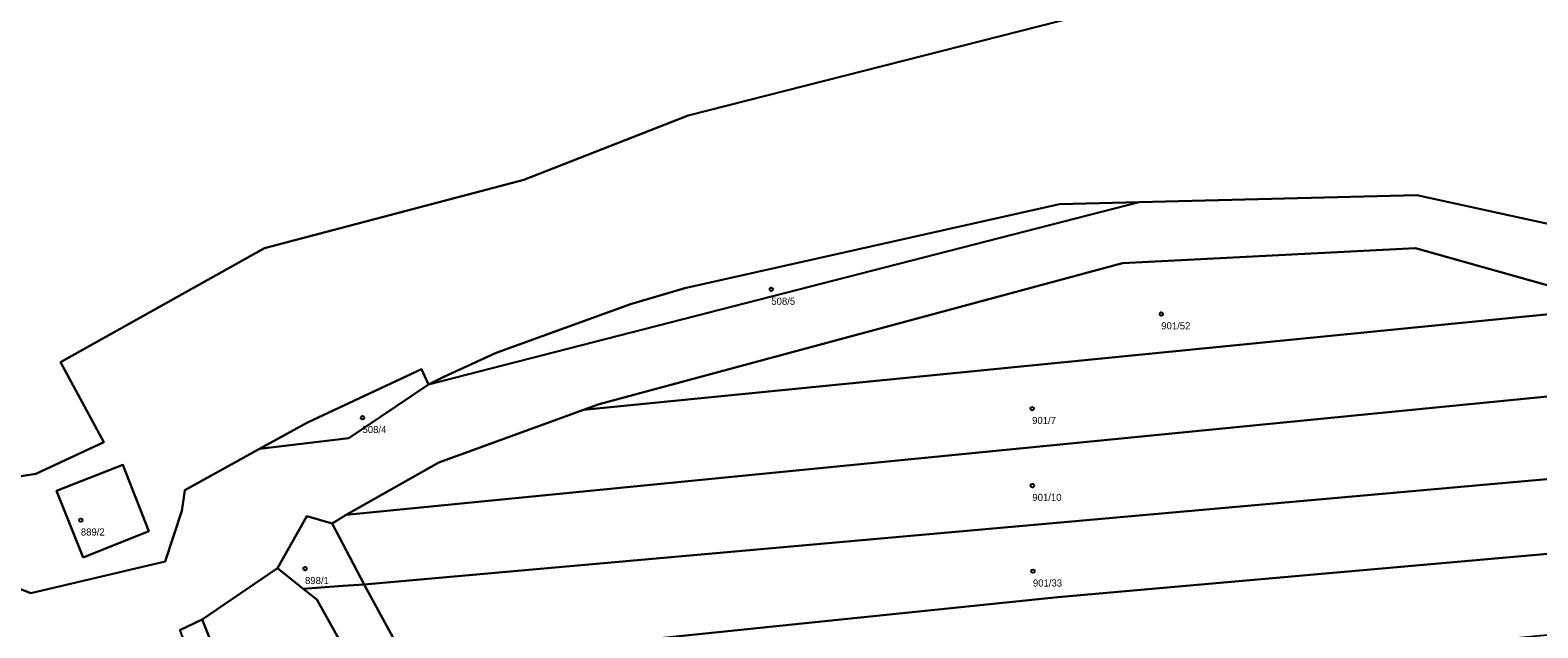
# Model space of a CAD drawing. Extents: x -587171 to -555306, y -1167727 to -1074732.
# Drawn here: x -584929.3 to -584717.6, y -1165806 to -1165722.1 of the extents above; entities that cross this region are included whole.
import ezdxf

# ---------------------------------------------------------------- set-up
doc = ezdxf.new("R2010")
doc.units = 0
doc.layers.add('Definiční body', color=7, linetype='Continuous')
doc.layers.add('Polygon parcely', color=7, linetype='Continuous')

msp = doc.modelspace()

# ---------------------------------------------------------------- linework, layer by layer
at = {"layer": 'Definiční body'}
for centre in [(-584825.25, -1165758.45), (-584770.5, -1165761.9), (-584882.64, -1165776.46), (-584788.63, -1165775.19), (-584788.6, -1165785.99), (-584922.18, -1165790.85), (-584890.71, -1165797.66), (-584788.52, -1165798.01)]:
    msp.add_circle(centre, 0.25, dxfattribs=at)
at = {"layer": 'Polygon parcely'}
for points in [[(-585097.07, -1165780.15), (-585050.33, -1165773.18), (-584972.49, -1165761.29), (-584954.1, -1165780.84), (-584953.47, -1165781.31), (-584946.15, -1165787.07), (-584944.36, -1165786.83), (-584943.73, -1165786.73), (-584928.51, -1165784.35), (-584918.94, -1165779.88), (-584925.04, -1165768.67), (-584896.4, -1165752.66), (-584860.01, -1165743.08), (-584836.93, -1165734.04), (-584727.21, -1165706.1), (-584603.89, -1165675.63), (-584470.6, -1165644.85), (-584337.23, -1165614.05)], [(-584603.89, -1165675.63), (-584727.21, -1165706.1), (-584836.93, -1165734.04), (-584860.01, -1165743.08), (-584896.4, -1165752.66), (-584925.04, -1165768.67), (-584918.94, -1165779.88), (-584928.51, -1165784.35), (-584943.73, -1165786.73)], [(-584713.01, -1165749.97), (-584734.64, -1165745.24), (-584773.61, -1165746.19), (-584873.38, -1165771.8), (-584884.56, -1165779.32), (-584897.09, -1165780.85), (-584907.58, -1165786.65), (-584907.72, -1165787.65), (-584907.99, -1165789.52), (-584910.35, -1165796.66), (-584929.2, -1165801.11), (-584939.67, -1165797.01), (-584946.15, -1165787.07), (-584953.47, -1165781.31), (-584954.1, -1165780.84), (-584953.94, -1165781.42), (-584951.97, -1165788.49), (-584952.77, -1165797.89), (-584953.98, -1165802.45), (-584957.55, -1165805.15), (-584970.47, -1165808.88)], [(-584939.67, -1165797.01), (-584929.2, -1165801.11), (-584910.35, -1165796.66), (-584907.99, -1165789.52), (-584907.72, -1165787.65), (-584907.58, -1165786.65), (-584897.09, -1165780.85), (-584890.35, -1165777.13), (-584874.34, -1165769.65), (-584873.38, -1165771.8), (-584871.21, -1165770.71), (-584863.86, -1165767.37), (-584845.04, -1165760.52), (-584837.39, -1165758.26), (-584784.81, -1165746.49), (-584773.61, -1165746.19), (-584734.64, -1165745.24), (-584713.01, -1165749.97)], [(-584908.27, -1165806.28), (-584905.14, -1165804.81), (-584894.57, -1165797.6), (-584890.47, -1165790.27), (-584886.92, -1165791.3), (-584884.93, -1165790.11), (-584871.94, -1165782.74), (-584851.61, -1165775.34), (-584849.43, -1165774.56), (-584775.93, -1165754.75), (-584734.8, -1165752.65), (-584712.66, -1165758.9)]]:
    msp.add_lwpolyline(points, dxfattribs=at)
for points in [[(-584873.38, -1165771.8), (-584773.61, -1165746.19), (-584784.81, -1165746.49), (-584837.39, -1165758.26), (-584845.04, -1165760.52), (-584863.86, -1165767.37), (-584871.21, -1165770.71)], [(-584734.8, -1165752.65), (-584775.93, -1165754.75), (-584849.43, -1165774.56), (-584851.61, -1165775.34), (-584711.77, -1165761.51), (-584712.66, -1165758.9)], [(-584706.79, -1165772.55), (-584711.77, -1165761.51), (-584851.61, -1165775.34), (-584871.94, -1165782.74), (-584884.93, -1165790.11)], [(-584897.09, -1165780.85), (-584884.56, -1165779.32), (-584873.38, -1165771.8), (-584874.34, -1165769.65), (-584890.35, -1165777.13)], [(-584701.12, -1165783.74), (-584706.79, -1165772.55), (-584884.93, -1165790.11), (-584886.92, -1165791.3), (-584882.41, -1165799.88)], [(-584921.86, -1165796.07), (-584925.6, -1165786.74), (-584916.3, -1165783.07), (-584912.63, -1165792.37)], [(-584921.86, -1165796.07), (-584912.63, -1165792.37), (-584916.3, -1165783.07), (-584925.6, -1165786.74)], [(-584696.66, -1165793.82), (-584701.12, -1165783.74), (-584882.41, -1165799.88), (-584876.32, -1165811.07), (-584785.03, -1165801.68)], [(-584882.41, -1165799.88), (-584886.92, -1165791.3), (-584890.47, -1165790.27), (-584894.57, -1165797.6), (-584890.96, -1165800.48), (-584885.41, -1165800.09)], [(-584871.33, -1165823.1), (-584835.31, -1165819.03), (-584786.97, -1165813.74), (-584691.94, -1165804.59), (-584696.66, -1165793.82), (-584785.03, -1165801.68), (-584876.32, -1165811.07), (-584874.35, -1165815.2)], [(-584889.06, -1165802), (-584890.96, -1165800.48), (-584894.57, -1165797.6), (-584905.14, -1165804.81), (-584892.32, -1165837.02), (-584892.3, -1165850.37), (-584867.97, -1165847.21), (-584878.12, -1165823.85), (-584880.91, -1165816.21), (-584883.48, -1165811.93)], [(-584879.51, -1165811.54), (-584876.32, -1165811.07), (-584882.41, -1165799.88), (-584885.41, -1165800.09), (-584890.96, -1165800.48), (-584889.06, -1165802), (-584883.48, -1165811.93)], [(-584883.65, -1165893.07), (-584879.08, -1165892.67), (-584882.24, -1165882.26), (-584890.1, -1165872.59), (-584893.35, -1165865.01), (-584892.3, -1165850.37), (-584892.32, -1165837.02), (-584905.14, -1165804.81), (-584908.27, -1165806.28), (-584905.06, -1165815.12), (-584900.5, -1165827.71), (-584898.01, -1165834.59), (-584899.27, -1165841.63), (-584901.75, -1165855.44), (-584900.87, -1165866.7), (-584898.1, -1165876.39), (-584890.83, -1165881.44), (-584886.05, -1165884.77)]]:
    msp.add_lwpolyline(points, close=True, dxfattribs=at)

# ---------------------------------------------------------------- texts
at = {"layer": 'Definiční body'}
for s, p in [('508/5', (-584825.25, -1165760.61)), ('901/52', (-584770.5, -1165764.06)), ('901/7', (-584788.63, -1165777.35)), ('508/4', (-584882.64, -1165778.62)), ('901/10', (-584788.6, -1165788.15)), ('889/2', (-584922.18, -1165793.01)), ('898/1', (-584890.71, -1165799.82)), ('901/33', (-584788.52, -1165800.17))]:
    msp.add_text(s, height=1, dxfattribs=at).set_placement(p)

doc.saveas('drawing.dxf')
